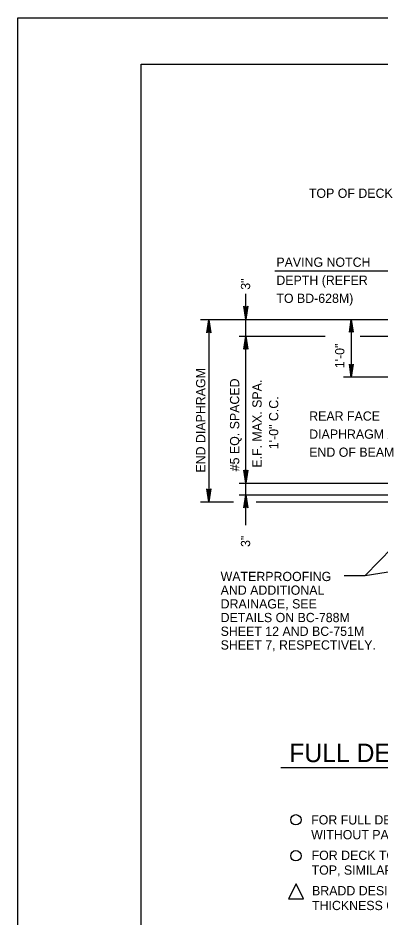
# Model space of a CAD drawing. Extents: x 638653 to 642302, y 298557 to 300414.
# Drawn here: x 638982.2 to 639099.6, y 300047 to 300338.5 of the extents above; entities that cross this region are included whole.
import ezdxf

# ---------------------------------------------------------------- set-up
doc = ezdxf.new("R2010")
doc.units = 0
doc.layers.add('1', color=7, linetype='Continuous')
doc.layers.add('PLT-BNDY', color=7, linetype='Continuous')

msp = doc.modelspace()

# ---------------------------------------------------------------- linework, layer by layer
at = {"layer": '1'}
for p, q in [((638982.16, 300338.52), (638982.16, 300338.52)), ((639022.16, 299759.52), (639022.16, 300323.52)), ((639022.16, 300323.52), (639808.16, 300323.52)), ((639102.81, 300256.42), (639065.53, 300256.42)), ((639056.09, 300174.04), (639056.09, 300249.04)), ((639041.4, 300240.79), (639105.15, 300240.79)), ((639044.06, 300240.64), (639044.06, 300181.58)), ((639090.3, 300240.79), (639090.3, 300222.03)), ((639053.9, 300235.33), (639081.83, 300235.33)), ((639093.22, 300235.33), (639133.44, 300235.33)), ((639150.31, 300222.03), (639087.77, 300222.03)), ((639053.9, 300187.69), (639133.56, 300187.69)), ((639053.9, 300183.92), (639128.78, 300183.92)), ((639041.4, 300181.58), (639052.09, 300181.58)), ((639059.49, 300181.58), (639128.78, 300181.58)), ((639094.82, 300157.68), (639103.7, 300166.79)), ((639094.82, 300157.68), (639130.43, 300163.63)), ((639087.96, 300157.68), (639094.82, 300157.68)), ((639260.86, 300095.34), (639067.49, 300095.34))]:
    msp.add_line(p, q, dxfattribs=at)
for points in [[(639056.56, 300244.86), (639056.25, 300244.7), (639056.09, 300240.79), (639056.56, 300244.86), (639056.72, 300245.01), (639056.09, 300240.79), (639055.94, 300244.7), (639055.62, 300244.86), (639056.09, 300240.79), (639055.47, 300245.01), (639055.62, 300244.86)], [(639043.59, 300236.58), (639043.9, 300236.73), (639044.06, 300240.64), (639043.59, 300236.58), (639043.44, 300236.42), (639044.06, 300240.64), (639044.22, 300236.73), (639044.53, 300236.58), (639044.06, 300240.64), (639044.69, 300236.42), (639044.53, 300236.58)], [(639043.59, 300236.58), (639043.9, 300236.73), (639044.06, 300240.64), (639043.59, 300236.58), (639043.44, 300236.42), (639044.06, 300240.64), (639044.22, 300236.73), (639044.53, 300236.58), (639044.06, 300240.64), (639044.69, 300236.42), (639044.53, 300236.58)], [(639089.83, 300236.73), (639090.15, 300236.89), (639090.3, 300240.79), (639089.83, 300236.73), (639089.68, 300236.58), (639090.3, 300240.79), (639090.46, 300236.89), (639090.77, 300236.73), (639090.3, 300240.79), (639090.93, 300236.58), (639090.77, 300236.73)], [(639089.83, 300236.73), (639090.15, 300236.89), (639090.3, 300240.79), (639089.83, 300236.73), (639089.68, 300236.58), (639090.3, 300240.79), (639090.46, 300236.89), (639090.77, 300236.73), (639090.3, 300240.79), (639090.93, 300236.58), (639090.77, 300236.73)], [(639055.62, 300231.26), (639055.94, 300231.42), (639056.09, 300235.33), (639055.62, 300231.26), (639055.47, 300231.11), (639056.09, 300235.33), (639056.25, 300231.42), (639056.56, 300231.26), (639056.09, 300235.33), (639056.72, 300231.11), (639056.56, 300231.26)], [(639090.77, 300226.09), (639090.46, 300225.94), (639090.3, 300222.03), (639090.77, 300226.09), (639090.93, 300226.25), (639090.3, 300222.03), (639090.15, 300225.94), (639089.83, 300226.09), (639090.3, 300222.03), (639089.68, 300226.25), (639089.83, 300226.09)], [(639056.56, 300191.75), (639056.25, 300191.6), (639056.09, 300187.69), (639056.56, 300191.75), (639056.72, 300191.91), (639056.09, 300187.69), (639055.94, 300191.6), (639055.62, 300191.75), (639056.09, 300187.69), (639055.47, 300191.91), (639055.62, 300191.75)], [(639044.53, 300185.64), (639044.22, 300185.48), (639044.06, 300181.58), (639044.53, 300185.64), (639044.69, 300185.79), (639044.06, 300181.58), (639043.9, 300185.48), (639043.59, 300185.64), (639044.06, 300181.58), (639043.44, 300185.79), (639043.59, 300185.64)], [(639055.62, 300179.86), (639055.94, 300180.01), (639056.09, 300183.92), (639055.62, 300179.86), (639055.47, 300179.7), (639056.09, 300183.92), (639056.25, 300180.01), (639056.56, 300179.86), (639056.09, 300183.92), (639056.72, 300179.7), (639056.56, 300179.86)]]:
    msp.add_lwpolyline(points, dxfattribs=at)
msp.add_lwpolyline([(639069.96, 300052.86), (639074.8, 300052.86), (639072.38, 300057.7)], close=True, dxfattribs=at)
for centre in [(639072.35, 300078.5), (639072.35, 300066.85)]:
    msp.add_circle(centre, 1.67, dxfattribs=at)
at = {"layer": 'PLT-BNDY'}
msp.add_lwpolyline([(638982.16, 300338.52), (639823.16, 300338.52), (639823.16, 299744.52), (638982.16, 299744.52)], close=True, dxfattribs=at)

# ---------------------------------------------------------------- texts
at = {"layer": '1'}
for s, height, p in [('TOP OF DECK', 3, (639076.55, 300280.19)), ('PAVING NOTCH', 3, (639066, 300257.83)), ('DEPTH (REFER', 3, (639066, 300251.97)), ('TO BD-628M)', 3, (639066, 300246.12)), ('REAR FACE', 3, (639076.65, 300207.93)), ('DIAPHRAGM AND', 3, (639076.65, 300202.07)), ('END OF BEAM', 3, (639076.65, 300196.21)), ('WATERPROOFING', 3, (639047.91, 300155.91)), ('AND ADDITIONAL', 3, (639047.91, 300151.47)), ('DRAINAGE, SEE ', 3, (639047.91, 300147.03)), ('DETAILS ON BC-788M', 3, (639047.91, 300142.59)), ('SHEET 12 AND BC-751M', 3, (639047.91, 300138.14)), ('SHEET 7, RESPECTIVELY.', 3, (639047.91, 300133.7)), ('FULL DEPTH DIAPHRAGM AT ABUTMENT', 6, (639070.17, 300097.2)), ('FOR FULL DEPTH DIAPHRAGM AT ABUTMENT WITHOUT BACKWALL AND', 3, (639077.29, 300076.98)), ('WITHOUT PAVING NOTCH, SEE SHEET 4.', 3, (639077.29, 300072.18)), ('FOR DECK TOP REINFORCEMENT MAT: TRANSVERSE BARS SHOWN ON', 3, (639077.43, 300065.49)), ('TOP, SIMILAR WHEN LONGITUDINAL BARS ON TOP.', 3, (639077.43, 300060.69)), ('BRADD DESIGNS PERMITTED TO USE END DIAPHRAGM MINIMUM', 3, (639077.57, 300054.01)), ('THICKNESS OF 1\'-3".', 3, (639077.57, 300049.21))]:
    msp.add_text(s, height=height, dxfattribs=at).set_placement(p)
for s, p in [('3"', (639057.49, 300250.4)), ('1\'-0"', (639088.06, 300224.94)), ('END DIAPHRAGM', (639042.95, 300191.1)), ('#5 EQ. SPACED', (639053.94, 300191.52)), ('E.F. MAX. SPA.', (639061.22, 300192.69)), ('1\'-0" C.C.', (639066.62, 300198.69)), ('3"', (639057.49, 300166.98))]:
    msp.add_text(s, height=3, rotation=90, dxfattribs=at).set_placement(p)

doc.saveas('drawing.dxf')
